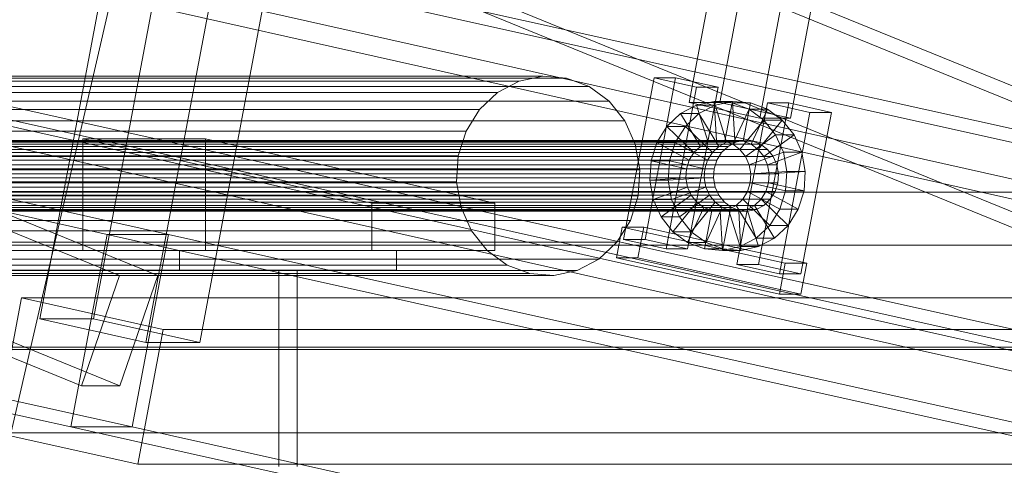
# Model space of a CAD drawing. Header units: millimetres. Extents: x -4738 to 65662, y -68080 to 6847.
# Tile 964 of 1056: x 27224 to 27475, y 156 to 269. Entities that reach past the tile are written whole.
import ezdxf

# ---------------------------------------------------------------- set-up
doc = ezdxf.new("R2010")
doc.units = ezdxf.units.MM
for name, color, linetype, lineweight in [('COTAS_P', 1, 'Continuous', 0), ('lateral_bajante_movil', 7, 'Continuous', 0), ('lateral_C09', 7, 'Continuous', 0), ('lateral_C10', 7, 'Continuous', 0)]:
    doc.layers.add(name, color=color, linetype=linetype, lineweight=lineweight)
doc.dimstyles.new('R19_100', dxfattribs={"dimtxt": 250, "dimasz": 150, "dimexe": 150, "dimexo": 80, "dimgap": 100, "dimtad": 1, "dimtih": 1, "dimtoh": 1, "dimdsep": 46, "dimcen": 0.09, "dimadec": 0, "dimazin": 0, "dimtfac": 1, "dimtdec": 4, "dimtofl": 0, "dimtmove": 0, "dimatfit": 3, "dimfxl": 1, "dimtolj": 1, "dimtzin": 0, "dimarcsym": 0})

# ---------------------------------------------------------------- blocks, each defined once
blk = doc.blocks.new('DIM_R31_31')
at = {"layer": 'COTAS_P'}
for p, q in [((26795.07, 1320), (27495.07, 1320)), ((27495.07, 1320), (27450.07, 1170)), ((27495.07, 0), (27495.07, 1320)), ((27495.07, 1320), (27540.07, 1170)), ((27495.07, 0), (27450.07, 150)), ((27495.07, 0), (27540.07, 150)), ((26795.07, 0), (27495.07, 0))]:
    blk.add_line(p, q, dxfattribs=at)
blk.add_text('1320 P', height=250, rotation=90, dxfattribs=at).set_placement((27395.07, 660))

msp = doc.modelspace()

# ---------------------------------------------------------------- linework, layer by layer
at = {"layer": 'lateral_bajante_movil'}
for p, q in [((26950.067, 225), (28253.576, 225)), ((26950.067, 185), (28253.576, 185))]:
    msp.add_line(p, q, dxfattribs=at)
at = {"layer": 'lateral_C09'}
for p, q in [((27186.947, 12), (27265.067, 350.376)), ((27186.947, 12), (27263.826, 344.999)), ((27168.494, 211.568), (27831.641, 211.568)), ((27168.494, 185.568), (27831.641, 185.568))]:
    msp.add_line(p, q, dxfattribs=at)
at = {"layer": 'lateral_C10'}
for p, q in [((27685.833, 137.844), (18242.389, 2253.71)), ((18437.764, 2253.71), (27881.207, 137.844)), ((18241.459, 2248.813), (27684.903, 132.947)), ((27880.277, 132.947), (18436.834, 2248.813)), ((26202.589, 630.519), (27249.698, 203.803)), ((27259.467, 203.803), (26212.357, 630.519)), ((26538.633, 630.519), (27585.742, 203.803)), ((27595.511, 203.803), (26548.402, 630.519)), ((27239.999, 175.714), (26192.89, 602.43)), ((27249.768, 175.714), (26202.659, 602.43)), ((27576.043, 175.714), (26528.934, 602.43)), ((27585.812, 175.714), (26538.703, 602.43)), ((26164.36, 454.824), (27246.531, 214.251)), ((27262.161, 214.251), (26179.99, 454.824)), ((26500.404, 454.824), (27582.576, 214.251)), ((27598.205, 214.251), (26516.034, 454.824)), ((27237.304, 165.266), (26155.133, 405.839)), ((27252.934, 165.266), (26170.763, 405.839)), ((27573.349, 165.266), (26491.177, 405.839)), ((27588.979, 165.266), (26506.807, 405.839)), ((27423.818, 402.327), (27394.721, 247.855)), ((27402.536, 247.855), (27431.633, 402.327)), ((27412.757, 243.846), (27441.854, 398.317)), ((27449.669, 398.317), (27420.572, 243.846)), ((27264.43, 378.909), (27229.368, 192.766)), ((27243.044, 192.766), (27278.106, 378.909)), ((27256.422, 186.752), (27291.484, 372.894)), ((27270.098, 186.752), (27305.16, 372.894)), ((27351.457, 253.292), (27108.294, 253.292)), ((27357.45, 254.55), (27114.286, 254.55)), ((27363.538, 254.08), (27120.375, 254.08)), ((27351.457, 253.292), (27345.968, 250.392)), ((27357.45, 254.55), (27351.457, 253.292)), ((27363.538, 254.08), (27357.45, 254.55)), ((27369.307, 251.914), (27363.538, 254.08)), ((27385.81, 254.18), (27378.059, 213.032)), ((27383.53, 213.032), (27391.28, 254.18)), ((27391.28, 254.18), (27385.81, 254.18)), ((27385.81, 254.18), (27396.632, 251.774)), ((27402.102, 251.774), (27391.28, 254.18)), ((27369.307, 251.914), (27126.143, 251.914)), ((27374.363, 248.2), (27369.307, 251.914)), ((27388.881, 210.627), (27396.632, 251.774)), ((27402.102, 251.774), (27394.351, 210.627)), ((27396.632, 251.774), (27402.102, 251.774)), ((27345.968, 250.392), (27102.805, 250.392)), ((27345.968, 250.392), (27341.357, 246.048)), ((27341.357, 246.048), (27098.194, 246.048)), ((27374.363, 248.2), (27131.2, 248.2)), ((27341.357, 246.048), (27337.938, 240.555)), ((27378.362, 243.191), (27374.363, 248.2)), ((27392.528, 245.051), (27396.634, 247.221)), ((27412.757, 243.846), (27394.721, 247.855)), ((27394.721, 247.855), (27402.536, 247.855)), ((27396.634, 247.221), (27401.117, 248.161)), ((27396.634, 247.221), (27399.545, 237.734)), ((27401.323, 247.221), (27396.634, 247.221)), ((27401.323, 247.221), (27397.217, 245.051)), ((27401.117, 248.161), (27401.669, 238.179)), ((27405.806, 248.161), (27401.117, 248.161)), ((27401.117, 248.161), (27405.671, 247.81)), ((27405.806, 248.161), (27401.323, 247.221)), ((27404.234, 237.734), (27401.323, 247.221)), ((27402.536, 247.855), (27420.572, 243.846)), ((27405.671, 247.81), (27403.826, 238.013)), ((27410.36, 247.81), (27405.671, 247.81)), ((27405.671, 247.81), (27409.987, 246.19)), ((27406.358, 238.179), (27405.806, 248.161)), ((27410.36, 247.81), (27405.806, 248.161)), ((27409.987, 246.19), (27405.87, 237.245)), ((27414.668, 247.764), (27406.917, 206.617)), ((27408.515, 238.013), (27410.36, 247.81)), ((27414.675, 246.19), (27409.987, 246.19)), ((27409.987, 246.19), (27413.769, 243.411)), ((27414.675, 246.19), (27410.36, 247.81)), ((27410.559, 237.245), (27414.675, 246.19)), ((27412.388, 206.617), (27420.138, 247.764)), ((27420.138, 247.764), (27414.668, 247.764)), ((27414.668, 247.764), (27425.489, 245.359)), ((27418.458, 243.411), (27414.675, 246.19)), ((27430.96, 245.359), (27420.138, 247.764)), ((27389.079, 241.801), (27392.528, 245.051)), ((27392.528, 245.051), (27397.6, 236.706)), ((27397.217, 245.051), (27392.528, 245.051)), ((27397.217, 245.051), (27393.768, 241.801)), ((27402.289, 236.706), (27397.217, 245.051)), ((27413.769, 243.411), (27407.662, 235.929)), ((27412.351, 235.929), (27418.458, 243.411)), ((27420.572, 243.846), (27412.757, 243.846)), ((27418.458, 243.411), (27413.769, 243.411)), ((27413.769, 243.411), (27416.76, 239.664)), ((27417.739, 204.211), (27425.489, 245.359)), ((27421.449, 239.664), (27418.458, 243.411)), ((27430.96, 245.359), (27423.209, 204.211)), ((27425.489, 245.359), (27430.96, 245.359)), ((27378.362, 243.191), (27135.199, 243.191)), ((27381.031, 237.228), (27378.362, 243.191)), ((27386.522, 237.693), (27389.079, 241.801)), ((27389.079, 241.801), (27395.967, 235.167)), ((27393.768, 241.801), (27389.079, 241.801)), ((27393.768, 241.801), (27391.211, 237.693)), ((27400.656, 235.167), (27393.768, 241.801)), ((27337.938, 240.555), (27094.775, 240.555)), ((27271.579, 238.584), (27240.319, 238.584)), ((27240.319, 238.584), (27313.959, 222.214)), ((27240.319, 238.584), (27240.319, 210.214)), ((27345.219, 222.214), (27271.579, 238.584)), ((27271.579, 210.214), (27271.579, 238.584)), ((27337.938, 240.555), (27335.945, 234.288)), ((27416.76, 239.664), (27409.079, 234.155)), ((27413.768, 234.155), (27421.449, 239.664)), ((27421.449, 239.664), (27416.76, 239.664)), ((27416.76, 239.664), (27418.757, 235.204)), ((27423.446, 235.204), (27421.449, 239.664)), ((27404.634, 236.706), (27060.775, 236.706)), ((27406.579, 237.734), (27062.72, 237.734)), ((27408.702, 238.179), (27064.843, 238.179)), ((27410.859, 238.013), (27067, 238.013)), ((27412.903, 237.245), (27069.044, 237.245)), ((27414.695, 235.929), (27070.836, 235.929)), ((27381.031, 237.228), (27137.868, 237.228)), ((27382.189, 230.717), (27381.031, 237.228)), ((27385.031, 233.005), (27386.522, 237.693)), ((27386.522, 237.693), (27394.755, 233.22)), ((27391.211, 237.693), (27386.522, 237.693)), ((27391.211, 237.693), (27389.72, 233.005)), ((27399.444, 233.22), (27391.211, 237.693)), ((27397.6, 236.706), (27395.967, 235.167)), ((27399.545, 237.734), (27397.6, 236.706)), ((27397.6, 236.706), (27402.289, 236.706)), ((27401.669, 238.179), (27399.545, 237.734)), ((27399.545, 237.734), (27404.234, 237.734)), ((27400.656, 235.167), (27402.289, 236.706)), ((27401.669, 238.179), (27406.358, 238.179)), ((27403.826, 238.013), (27401.669, 238.179)), ((27402.289, 236.706), (27404.234, 237.734)), ((27404.634, 236.706), (27403, 235.167)), ((27403.826, 238.013), (27408.515, 238.013)), ((27405.87, 237.245), (27403.826, 238.013)), ((27404.234, 237.734), (27406.358, 238.179)), ((27406.579, 237.734), (27404.634, 236.706)), ((27405.87, 237.245), (27410.559, 237.245)), ((27407.662, 235.929), (27405.87, 237.245)), ((27406.358, 238.179), (27408.515, 238.013)), ((27408.702, 238.179), (27406.579, 237.734)), ((27407.662, 235.929), (27412.351, 235.929)), ((27409.079, 234.155), (27407.662, 235.929)), ((27408.515, 238.013), (27410.559, 237.245)), ((27410.859, 238.013), (27408.702, 238.179)), ((27410.559, 237.245), (27412.351, 235.929)), ((27412.903, 237.245), (27410.859, 238.013)), ((27412.351, 235.929), (27413.768, 234.155)), ((27414.695, 235.929), (27412.903, 237.245)), ((27416.112, 234.155), (27414.695, 235.929)), ((27401.789, 233.22), (27057.929, 233.22)), ((27403, 235.167), (27059.141, 235.167)), ((27416.112, 234.155), (27072.253, 234.155)), ((27092.781, 234.288), (27335.945, 234.288)), ((27335.945, 234.288), (27335.512, 227.674)), ((27394.755, 233.22), (27394.049, 231)), ((27395.967, 235.167), (27394.755, 233.22)), ((27394.755, 233.22), (27399.444, 233.22)), ((27395.967, 235.167), (27400.656, 235.167)), ((27398.738, 231), (27399.444, 233.22)), ((27399.444, 233.22), (27400.656, 235.167)), ((27401.789, 233.22), (27401.082, 231)), ((27403, 235.167), (27401.789, 233.22)), ((27409.079, 234.155), (27413.768, 234.155)), ((27410.024, 232.042), (27409.079, 234.155)), ((27418.757, 235.204), (27410.024, 232.042)), ((27413.768, 234.155), (27414.713, 232.042)), ((27414.713, 232.042), (27423.446, 235.204)), ((27417.058, 232.042), (27416.112, 234.155)), ((27423.446, 235.204), (27418.757, 235.204)), ((27418.757, 235.204), (27419.623, 230.334)), ((27424.312, 230.334), (27423.446, 235.204)), ((27057.223, 231), (27401.082, 231)), ((27417.058, 232.042), (27073.199, 232.042)), ((27382.189, 230.717), (27139.026, 230.717)), ((27381.756, 224.103), (27382.189, 230.717)), ((27384.707, 228.057), (27385.031, 233.005)), ((27394.049, 231), (27385.031, 233.005)), ((27385.031, 233.005), (27389.72, 233.005)), ((27389.72, 233.005), (27389.396, 228.057)), ((27389.72, 233.005), (27398.738, 231)), ((27394.049, 231), (27393.895, 228.656)), ((27398.738, 231), (27394.049, 231)), ((27398.584, 228.656), (27398.738, 231)), ((27401.082, 231), (27400.929, 228.656)), ((27410.024, 232.042), (27414.713, 232.042)), ((27410.435, 229.735), (27410.024, 232.042)), ((27414.713, 232.042), (27415.124, 229.735)), ((27417.468, 229.735), (27417.058, 232.042)), ((27400.929, 228.656), (27057.07, 228.656)), ((27417.468, 229.735), (27073.609, 229.735)), ((27384.707, 228.057), (27393.895, 228.656)), ((27398.584, 228.656), (27389.396, 228.057)), ((27393.895, 228.656), (27394.306, 226.349)), ((27393.895, 228.656), (27398.584, 228.656)), ((27398.995, 226.349), (27398.584, 228.656)), ((27400.929, 228.656), (27401.339, 226.349)), ((27410.281, 227.391), (27410.435, 229.735)), ((27419.623, 230.334), (27410.435, 229.735)), ((27410.435, 229.735), (27415.124, 229.735)), ((27415.124, 229.735), (27414.97, 227.391)), ((27415.124, 229.735), (27424.312, 230.334)), ((27417.315, 227.391), (27417.468, 229.735)), ((27419.623, 230.334), (27419.299, 225.387)), ((27424.312, 230.334), (27419.623, 230.334)), ((27423.988, 225.387), (27424.312, 230.334)), ((27401.339, 226.349), (27057.48, 226.349)), ((27417.315, 227.391), (27073.456, 227.391)), ((27335.512, 227.674), (27092.349, 227.674)), ((27335.512, 227.674), (27336.67, 221.163)), ((27385.573, 223.187), (27384.707, 228.057)), ((27389.396, 228.057), (27384.707, 228.057)), ((27385.573, 223.187), (27394.306, 226.349)), ((27389.396, 228.057), (27390.262, 223.187)), ((27398.995, 226.349), (27390.262, 223.187)), ((27394.306, 226.349), (27395.252, 224.237)), ((27394.306, 226.349), (27398.995, 226.349)), ((27399.941, 224.237), (27398.995, 226.349)), ((27401.339, 226.349), (27402.285, 224.237)), ((27409.575, 225.171), (27410.281, 227.391)), ((27419.299, 225.387), (27410.281, 227.391)), ((27410.281, 227.391), (27414.97, 227.391)), ((27414.97, 227.391), (27414.264, 225.171)), ((27414.97, 227.391), (27423.988, 225.387)), ((27416.608, 225.171), (27417.315, 227.391)), ((27402.285, 224.237), (27058.426, 224.237)), ((27415.397, 223.224), (27071.538, 223.224)), ((27416.608, 225.171), (27072.749, 225.171)), ((27381.756, 224.103), (27138.593, 224.103)), ((27379.763, 217.836), (27381.756, 224.103)), ((27387.57, 218.727), (27385.573, 223.187)), ((27390.262, 223.187), (27385.573, 223.187)), ((27387.57, 218.727), (27395.252, 224.237)), ((27390.262, 223.187), (27392.259, 218.727)), ((27399.941, 224.237), (27392.259, 218.727)), ((27395.252, 224.237), (27396.669, 222.462)), ((27395.252, 224.237), (27399.941, 224.237)), ((27401.358, 222.462), (27399.941, 224.237)), ((27402.285, 224.237), (27403.702, 222.462)), ((27406.73, 221.685), (27408.364, 223.224)), ((27408.364, 223.224), (27409.575, 225.171)), ((27415.251, 216.59), (27408.364, 223.224)), ((27408.364, 223.224), (27413.053, 223.224)), ((27417.808, 220.699), (27409.575, 225.171)), ((27409.575, 225.171), (27414.264, 225.171)), ((27413.053, 223.224), (27411.419, 221.685)), ((27414.264, 225.171), (27413.053, 223.224)), ((27413.053, 223.224), (27419.94, 216.59)), ((27413.763, 221.685), (27415.397, 223.224)), ((27414.264, 225.171), (27422.497, 220.699)), ((27415.397, 223.224), (27416.608, 225.171)), ((27419.299, 225.387), (27417.808, 220.699)), ((27423.988, 225.387), (27419.299, 225.387)), ((27422.497, 220.699), (27423.988, 225.387)), ((27403.702, 222.462), (27059.843, 222.462)), ((27405.494, 221.146), (27061.634, 221.146)), ((27411.818, 220.657), (27067.959, 220.657)), ((27413.763, 221.685), (27069.904, 221.685)), ((27336.67, 221.163), (27093.507, 221.163)), ((27313.959, 222.214), (27345.219, 222.214)), ((27313.959, 210.214), (27313.959, 222.214)), ((27336.67, 221.163), (27339.339, 215.2)), ((27345.219, 222.214), (27345.219, 210.214)), ((27390.561, 214.98), (27396.669, 222.462)), ((27394.344, 212.201), (27398.46, 221.146)), ((27401.358, 222.462), (27395.25, 214.98)), ((27396.669, 222.462), (27398.46, 221.146)), ((27396.669, 222.462), (27401.358, 222.462)), ((27398.46, 221.146), (27400.504, 220.378)), ((27398.46, 221.146), (27403.149, 221.146)), ((27403.149, 221.146), (27399.033, 212.201)), ((27403.149, 221.146), (27401.358, 222.462)), ((27402.661, 220.212), (27404.785, 220.657)), ((27405.193, 220.378), (27403.149, 221.146)), ((27403.702, 222.462), (27405.494, 221.146)), ((27404.785, 220.657), (27406.73, 221.685)), ((27407.696, 211.171), (27404.785, 220.657)), ((27404.785, 220.657), (27409.474, 220.657)), ((27405.494, 221.146), (27407.538, 220.378)), ((27411.802, 213.34), (27406.73, 221.685)), ((27406.73, 221.685), (27411.419, 221.685)), ((27409.474, 220.657), (27407.35, 220.212)), ((27411.419, 221.685), (27409.474, 220.657)), ((27409.474, 220.657), (27412.385, 211.171)), ((27409.695, 220.212), (27411.818, 220.657)), ((27411.419, 221.685), (27416.491, 213.34)), ((27411.818, 220.657), (27413.763, 221.685)), ((27417.808, 220.699), (27415.251, 216.59)), ((27422.497, 220.699), (27417.808, 220.699)), ((27419.94, 216.59), (27422.497, 220.699)), ((27407.538, 220.378), (27063.678, 220.378)), ((27409.695, 220.212), (27065.836, 220.212)), ((27390.561, 214.98), (27387.57, 218.727)), ((27392.259, 218.727), (27387.57, 218.727)), ((27392.259, 218.727), (27395.25, 214.98)), ((27398.659, 210.581), (27400.504, 220.378)), ((27400.504, 220.378), (27402.661, 220.212)), ((27400.504, 220.378), (27405.193, 220.378)), ((27403.213, 210.23), (27402.661, 220.212)), ((27402.661, 220.212), (27407.35, 220.212)), ((27405.193, 220.378), (27403.348, 210.581)), ((27407.35, 220.212), (27405.193, 220.378)), ((27407.35, 220.212), (27407.902, 210.23)), ((27407.538, 220.378), (27409.695, 220.212)), ((27379.763, 217.836), (27136.6, 217.836)), ((27377.711, 216.172), (27376.235, 208.334)), ((27376.344, 212.343), (27379.763, 217.836)), ((27383.181, 216.172), (27377.711, 216.172)), ((27377.711, 216.172), (27419.194, 206.95)), ((27381.705, 208.334), (27383.181, 216.172)), ((27424.665, 206.95), (27383.181, 216.172)), ((27415.251, 216.59), (27411.802, 213.34)), ((27419.94, 216.59), (27415.251, 216.59)), ((27416.491, 213.34), (27419.94, 216.59)), ((27339.339, 215.2), (27096.176, 215.2)), ((27246.531, 214.251), (27237.304, 165.266)), ((27262.161, 214.251), (27246.531, 214.251)), ((27246.531, 214.251), (27784.19, 94.727)), ((27252.934, 165.266), (27262.161, 214.251)), ((27799.82, 94.727), (27262.161, 214.251)), ((27339.339, 215.2), (27343.338, 210.191)), ((27394.344, 212.201), (27390.561, 214.98)), ((27395.25, 214.98), (27390.561, 214.98)), ((27395.25, 214.98), (27399.033, 212.201)), ((27411.802, 213.34), (27407.696, 211.171)), ((27416.491, 213.34), (27411.802, 213.34)), ((27412.385, 211.171), (27416.491, 213.34)), ((27376.344, 212.343), (27133.181, 212.343)), ((27371.733, 207.999), (27376.344, 212.343)), ((27388.881, 210.627), (27378.059, 213.032)), ((27378.059, 213.032), (27383.53, 213.032)), ((27383.53, 213.032), (27394.351, 210.627)), ((27394.351, 210.627), (27388.881, 210.627)), ((27398.659, 210.581), (27394.344, 212.201)), ((27399.033, 212.201), (27394.344, 212.201)), ((27399.033, 212.201), (27403.348, 210.581)), ((27407.696, 211.171), (27403.213, 210.23)), ((27412.385, 211.171), (27407.696, 211.171)), ((27407.902, 210.23), (27412.385, 211.171)), ((27264.97, 210.214), (26928.925, 210.214)), ((26984.155, 210.214), (27320.199, 210.214)), ((27343.338, 210.191), (27100.175, 210.191)), ((27313.959, 210.214), (27240.319, 210.214)), ((27240.319, 210.214), (27271.579, 210.214)), ((27264.97, 210.214), (27320.199, 210.214)), ((27264.97, 205.214), (27264.97, 210.214)), ((27271.579, 210.214), (27345.219, 210.214)), ((27345.219, 210.214), (27313.959, 210.214)), ((27320.199, 210.214), (27320.199, 205.214)), ((27343.338, 210.191), (27348.394, 206.477)), ((27417.718, 199.112), (27376.235, 208.334)), ((27376.235, 208.334), (27381.705, 208.334)), ((27381.705, 208.334), (27423.188, 199.112)), ((27403.213, 210.23), (27398.659, 210.581)), ((27403.348, 210.581), (27398.659, 210.581)), ((27407.902, 210.23), (27403.213, 210.23)), ((27403.348, 210.581), (27407.902, 210.23)), ((27348.394, 206.477), (27105.231, 206.477)), ((27371.733, 207.999), (27128.57, 207.999)), ((27348.394, 206.477), (27354.163, 204.311)), ((27366.244, 205.099), (27371.733, 207.999)), ((27417.739, 204.211), (27406.917, 206.617)), ((27406.917, 206.617), (27412.388, 206.617)), ((27412.388, 206.617), (27423.209, 204.211)), ((27417.718, 199.112), (27419.194, 206.95)), ((27419.194, 206.95), (27424.665, 206.95)), ((27424.665, 206.95), (27423.188, 199.112)), ((26928.925, 205.214), (27264.97, 205.214)), ((27290.283, 205.214), (26954.239, 205.214)), ((26958.842, 205.214), (27294.886, 205.214)), ((26984.155, 205.214), (27320.199, 205.214)), ((27354.163, 204.311), (27111, 204.311)), ((27360.251, 203.841), (27117.088, 203.841)), ((27366.244, 205.099), (27123.081, 205.099)), ((27249.698, 203.803), (27239.999, 175.714)), ((27259.467, 203.803), (27249.698, 203.803)), ((27249.768, 175.714), (27259.467, 203.803)), ((27320.199, 205.214), (27264.97, 205.214)), ((27290.283, 205.214), (27294.886, 205.214)), ((27290.283, 155.214), (27290.283, 205.214)), ((27294.886, 205.214), (27294.886, 155.214)), ((27354.163, 204.311), (27360.251, 203.841)), ((27360.251, 203.841), (27366.244, 205.099)), ((27423.209, 204.211), (27417.739, 204.211)), ((27224.697, 198.097), (27218.238, 163.808)), ((27576.371, 198.097), (27224.697, 198.097)), ((27224.697, 198.097), (27260.769, 190.078)), ((27423.188, 199.112), (27417.718, 199.112)), ((27229.368, 192.766), (27243.044, 192.766)), ((27256.422, 186.752), (27229.368, 192.766)), ((27243.044, 192.766), (27270.098, 186.752)), ((27254.311, 155.788), (27260.769, 190.078)), ((27260.769, 190.078), (27612.444, 190.078)), ((27270.098, 186.752), (27256.422, 186.752)), ((27239.999, 175.714), (27249.768, 175.714)), ((27254.311, 155.788), (27218.238, 163.808)), ((27218.238, 163.808), (27569.912, 163.808)), ((27237.304, 165.266), (27252.934, 165.266)), ((27774.963, 45.742), (27237.304, 165.266)), ((27790.593, 45.742), (27252.934, 165.266)), ((27605.985, 155.788), (27254.311, 155.788))]:
    msp.add_line(p, q, dxfattribs=at)

# ---------------------------------------------------------------- dimensions: what is measured, and where the dimension line sits
at = {"layer": 'COTAS_P'}
dim = msp.add_aligned_dim(p1=(26795.067, 0), p2=(26795.067, 1320), distance=-700, text='<> P', dimstyle='R19_100', dxfattribs=at)
dim.commit()
dim.dimension.update_dxf_attribs({"geometry": 'DIM_R31_31', "text_midpoint": (27495.067, 660)})

doc.saveas('drawing.dxf')
